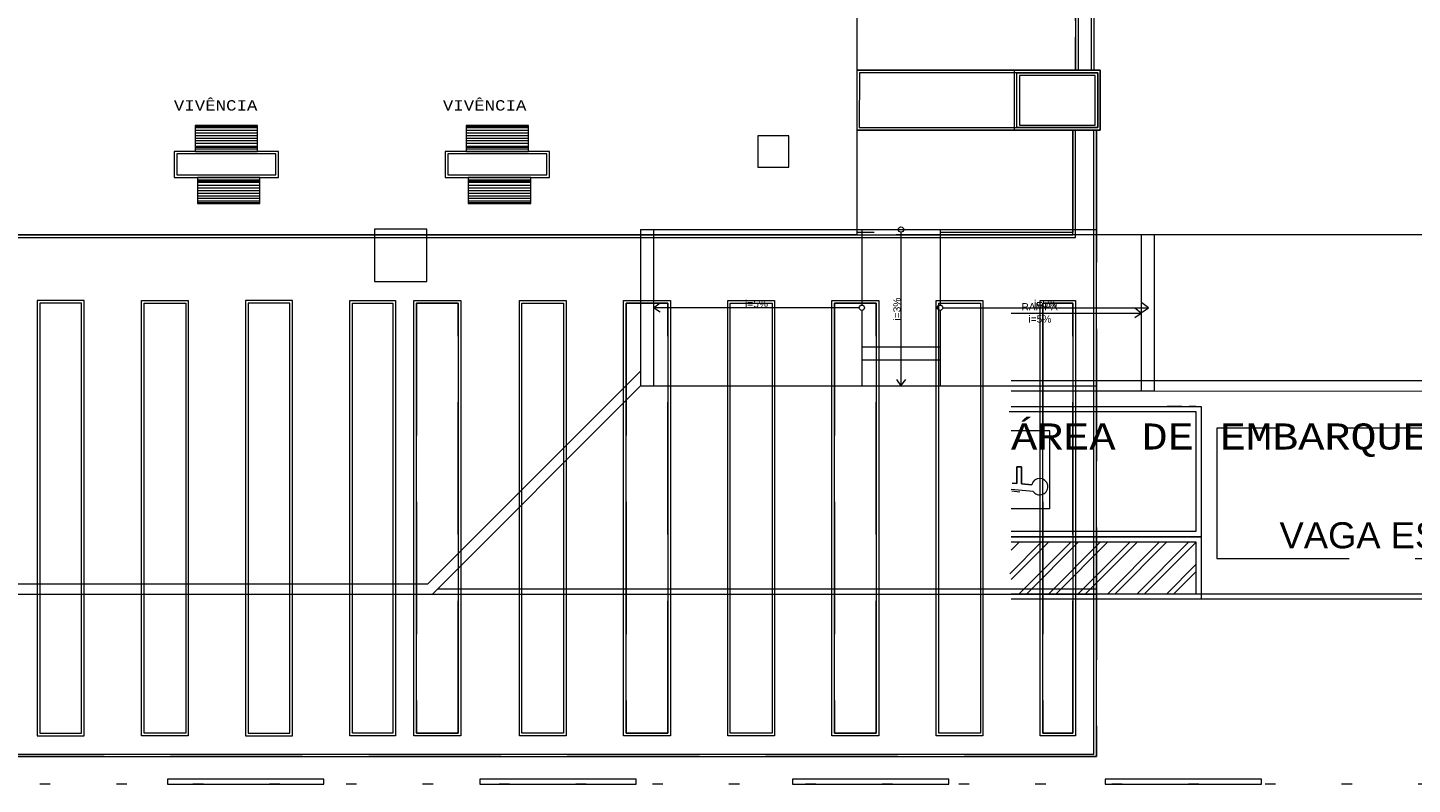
# Model space of a CAD drawing. Header units: feet. Extents: x 8 to 127, y 6 to 90.
# Tile 480 of 538: x 54 to 68, y 40 to 47. Entities that reach past the tile are written whole.
import ezdxf

# ---------------------------------------------------------------- set-up
doc = ezdxf.new("R2010")
doc.units = ezdxf.units.FT
doc.header["$MEASUREMENT"] = 0
doc.linetypes.add('DOT', pattern=[0.635, 0, -0.635])
doc.linetypes.add('HIDDENX2', pattern=[1.905, 1.27, -0.635])
for name, color, linetype in [('0.1', 252, 'Continuous'), ('20', 252, 'Continuous'), ('ALVEANRIA BAIXA', 253, 'Continuous'), ('CALÇADA_CICLOVIA_EXTERNA', 7, 'Continuous'), ('FINA', 7, 'Continuous'), ('MOBILIARIO', 250, 'Continuous'), ('MOBILIÁRIO 01', 250, 'Continuous'), ('NO ESPESSURA', 250, 'Continuous'), ('Projeção', 252, 'HIDDENX2'), ('texto', 7, 'Continuous'), ('TEXTO 03', 7, 'Continuous')]:
    doc.layers.add(name, color=color, linetype=linetype)
for name, color, linetype, lineweight in [('4 acm cobertura preto', 46, 'Continuous', 25), ('4 Telha lateral', 7, 'Continuous', 25), ('DI-Área do detalhe', 7, 'DOT', 0)]:
    doc.layers.add(name, color=color, linetype=linetype, lineweight=lineweight)
doc.styles.add('Arial', font='arial.ttf')
doc.styles.add('CourierNew', font='cour.ttf')

msp = doc.modelspace()

# ---------------------------------------------------------------- linework, layer by layer
at = {"layer": '0.1', "lineweight": 5}
for p, q in [((62.84, 45.4), (62.84, 43.925)), ((60.465, 44.675), (60.527, 44.721)), ((62.44, 44.675), (60.465, 44.675)), ((60.527, 44.633), (60.465, 44.675)), ((63.24, 44.675), (65.215, 44.675)), ((65.145, 44.624), (65.083, 44.67)), ((65.215, 44.675), (65.153, 44.721)), ((65.154, 44.633), (65.215, 44.675)), ((63.899, 44.624), (65.145, 44.624)), ((65.083, 44.582), (65.145, 44.624)), ((62.798, 43.987), (62.84, 43.925)), ((62.84, 43.925), (62.886, 43.987))]:
    msp.add_line(p, q, dxfattribs=at)
for centre in [(62.84, 45.425), (62.465, 44.675), (63.215, 44.675)]:
    msp.add_circle(centre, 0.025, dxfattribs=at)
at = {"layer": '20', "lineweight": 5}
for p, q in [((60.34, 44.066), (58.299, 42.025)), ((60.34, 43.925), (58.34, 41.925)), ((60.34, 43.925), (64.716, 43.925)), ((39.081, 42.025), (58.299, 42.025)), ((64.716, 41.925), (39.081, 41.925))]:
    msp.add_line(p, q, dxfattribs=at)
at = {"layer": '4 acm cobertura preto', "lineweight": 5, "ltscale": 0.3}
for p, q in [((64.515, 53.353), (64.515, 46.953)), ((64.54, 53.353), (64.54, 46.953)), ((64.665, 53.353), (64.665, 46.953)), ((64.69, 53.353), (64.69, 46.953))]:
    msp.add_line(p, q, dxfattribs=at)
at = {"layer": '4 acm cobertura preto', "lineweight": 5}
for p, q in [((62.416, 46.953), (62.415, 46.378)), ((64.753, 46.953), (62.416, 46.953)), ((62.441, 46.928), (62.44, 46.403)), ((64.728, 46.928), (62.441, 46.928)), ((63.928, 46.953), (64.753, 46.953)), ((63.928, 46.378), (63.928, 46.953)), ((63.953, 46.928), (64.728, 46.928)), ((63.953, 46.403), (63.953, 46.928)), ((64.728, 46.403), (64.728, 46.928)), ((64.728, 46.928), (64.728, 46.403)), ((64.753, 46.378), (64.753, 46.953)), ((64.753, 46.953), (64.753, 46.378)), ((62.44, 46.403), (64.728, 46.403)), ((64.728, 46.403), (63.953, 46.403)), ((62.415, 46.378), (64.753, 46.378)), ((64.753, 46.378), (63.928, 46.378)), ((64.489, 45.373), (64.489, 46.378)), ((64.514, 45.348), (64.514, 46.378)), ((64.691, 40.393), (64.691, 46.378)), ((64.716, 40.368), (64.716, 46.378)), ((47.91, 45.373), (64.489, 45.373)), ((47.935, 45.348), (64.514, 45.348)), ((55, 44.743), (54.55, 44.743)), ((54.55, 44.743), (54.55, 40.568)), ((54.975, 44.718), (54.575, 44.718)), ((54.575, 44.718), (54.575, 40.593)), ((54.975, 40.593), (54.975, 44.718)), ((55, 40.568), (55, 44.743)), ((55.55, 40.568), (55.55, 44.743)), ((55.55, 44.743), (56, 44.743)), ((55.575, 40.593), (55.575, 44.718)), ((55.575, 44.718), (55.975, 44.718)), ((55.975, 44.718), (55.975, 40.593)), ((56, 44.743), (56, 40.568)), ((57, 44.743), (56.55, 44.743)), ((56.55, 44.743), (56.55, 40.568)), ((56.975, 44.718), (56.575, 44.718)), ((56.575, 44.718), (56.575, 40.593)), ((56.975, 40.593), (56.975, 44.718)), ((57, 40.568), (57, 44.743)), ((57.55, 40.568), (57.55, 44.743)), ((57.55, 44.743), (57.987, 44.743)), ((57.575, 40.593), (57.575, 44.718)), ((57.575, 44.718), (57.962, 44.718)), ((57.962, 44.718), (57.962, 40.593)), ((57.987, 44.743), (57.987, 40.568)), ((58.164, 40.568), (58.164, 44.743)), ((58.164, 44.743), (58.614, 44.743)), ((58.189, 40.593), (58.189, 44.718)), ((58.189, 44.718), (58.589, 44.718)), ((58.589, 44.718), (58.589, 40.593)), ((58.614, 44.743), (58.614, 40.568)), ((59.177, 40.568), (59.177, 44.743)), ((59.177, 44.743), (59.627, 44.743)), ((59.202, 40.593), (59.202, 44.718)), ((59.202, 44.718), (59.602, 44.718)), ((59.602, 44.718), (59.602, 40.593)), ((59.627, 44.743), (59.627, 40.568)), ((60.177, 40.568), (60.177, 44.743)), ((60.177, 44.743), (60.627, 44.743)), ((60.202, 40.593), (60.202, 44.718)), ((60.202, 44.718), (60.602, 44.718)), ((60.602, 44.718), (60.602, 40.593)), ((60.627, 44.743), (60.627, 40.568)), ((61.177, 40.568), (61.177, 44.743)), ((61.177, 44.743), (61.627, 44.743)), ((61.202, 40.593), (61.202, 44.718)), ((61.202, 44.718), (61.602, 44.718)), ((61.602, 44.718), (61.602, 40.593)), ((61.627, 44.743), (61.627, 40.568)), ((62.177, 40.568), (62.177, 44.743)), ((62.177, 44.743), (62.627, 44.743)), ((62.202, 40.593), (62.202, 44.718)), ((62.202, 44.718), (62.602, 44.718)), ((62.602, 44.718), (62.602, 40.593)), ((62.627, 44.743), (62.627, 40.568)), ((63.177, 40.568), (63.177, 44.743)), ((63.177, 44.743), (63.627, 44.743)), ((63.202, 40.593), (63.202, 44.718)), ((63.202, 44.718), (63.602, 44.718)), ((63.602, 44.718), (63.602, 40.593)), ((63.627, 44.743), (63.627, 40.568)), ((64.177, 40.568), (64.177, 44.743)), ((64.177, 44.743), (64.514, 44.743)), ((64.202, 40.593), (64.202, 44.718)), ((64.202, 44.718), (64.489, 44.718)), ((64.489, 44.718), (64.489, 40.593)), ((64.514, 44.743), (64.514, 40.568)), ((54.55, 40.568), (55, 40.568)), ((54.575, 40.593), (54.975, 40.593)), ((56, 40.568), (55.55, 40.568)), ((55.975, 40.593), (55.575, 40.593)), ((56.55, 40.568), (57, 40.568)), ((56.575, 40.593), (56.975, 40.593)), ((57.987, 40.568), (57.55, 40.568)), ((57.962, 40.593), (57.575, 40.593)), ((58.614, 40.568), (58.164, 40.568)), ((58.589, 40.593), (58.189, 40.593)), ((59.627, 40.568), (59.177, 40.568)), ((59.602, 40.593), (59.202, 40.593)), ((60.627, 40.568), (60.177, 40.568)), ((60.602, 40.593), (60.202, 40.593)), ((61.627, 40.568), (61.177, 40.568)), ((61.602, 40.593), (61.202, 40.593)), ((62.627, 40.568), (62.177, 40.568)), ((62.602, 40.593), (62.202, 40.593)), ((63.627, 40.568), (63.177, 40.568)), ((63.602, 40.593), (63.202, 40.593)), ((64.514, 40.568), (64.177, 40.568)), ((64.489, 40.593), (64.202, 40.593)), ((39.081, 40.368), (64.716, 40.368)), ((39.106, 40.393), (64.691, 40.393))]:
    msp.add_line(p, q, dxfattribs=at)
at = {"layer": '4 Telha lateral', "lineweight": 5}
for p, q in [((62.415, 69.473), (62.415, 45.373)), ((62.415, 45.373), (39.886, 45.373))]:
    msp.add_line(p, q, dxfattribs=at)
at = {"layer": 'ALVEANRIA BAIXA', "lineweight": 5, "ltscale": 0.3}
msp.add_line((63.899, 45.378), (77.459, 45.378), dxfattribs=at)
at = {"layer": 'CALÇADA_CICLOVIA_EXTERNA', "lineweight": 5}
for p, q in [((60.34, 45.425), (60.34, 43.925)), ((60.34, 45.425), (62.815, 45.425)), ((60.465, 45.425), (60.465, 43.925)), ((62.465, 45.425), (62.465, 44.7)), ((65.27, 45.374), (62.795, 45.374)), ((62.865, 45.425), (64.716, 45.425)), ((63.215, 45.425), (63.215, 44.7)), ((65.145, 45.374), (65.145, 43.874)), ((65.27, 45.374), (65.27, 43.874)), ((62.465, 44.65), (62.465, 43.925)), ((63.215, 44.65), (63.215, 43.925)), ((62.465, 44.3), (63.215, 44.3)), ((62.465, 44.175), (63.215, 44.175)), ((60.34, 43.925), (64.716, 43.925)), ((65.27, 43.874), (63.899, 43.874))]:
    msp.add_line(p, q, dxfattribs=at)
at = {"layer": 'DI-Área do detalhe'}
msp.add_lwpolyline([(14.586, 86.69), (77.459, 86.69), (77.459, 40.103), (14.586, 40.103), (14.586, 86.69)], dxfattribs=at)
at = {"layer": 'FINA', "linetype": 'Continuous', "lineweight": 5}
for p, q in [((64.703, 46.903), (63.978, 46.903)), ((63.978, 46.903), (63.978, 46.428)), ((64.703, 46.428), (64.703, 46.903)), ((63.978, 46.428), (64.703, 46.428)), ((61.765, 46.325), (61.465, 46.325)), ((61.465, 46.325), (61.465, 46.025)), ((61.765, 46.025), (61.765, 46.325)), ((61.465, 46.025), (61.765, 46.025)), ((58.288, 45.428), (57.788, 45.428)), ((57.788, 45.428), (57.788, 44.928)), ((58.288, 44.928), (58.288, 45.428)), ((57.788, 44.928), (58.288, 44.928))]:
    msp.add_line(p, q, dxfattribs=at)
at = {"layer": 'MOBILIARIO', "lineweight": 5}
for p, q in [((56.665, 46.425), (56.065, 46.425)), ((56.065, 46.425), (56.065, 46.175)), ((56.665, 46.42), (56.065, 46.42)), ((56.665, 46.415), (56.065, 46.415)), ((56.665, 46.4), (56.065, 46.4)), ((56.665, 46.175), (56.665, 46.425)), ((59.265, 46.425), (58.665, 46.425)), ((58.665, 46.425), (58.665, 46.175)), ((59.265, 46.42), (58.665, 46.42)), ((59.265, 46.415), (58.665, 46.415)), ((59.265, 46.4), (58.665, 46.4)), ((59.265, 46.175), (59.265, 46.425)), ((56.665, 46.375), (56.065, 46.375)), ((56.665, 46.35), (56.065, 46.35)), ((56.665, 46.325), (56.065, 46.325)), ((56.665, 46.3), (56.065, 46.3)), ((56.665, 46.275), (56.065, 46.275)), ((56.665, 46.25), (56.065, 46.25)), ((59.265, 46.375), (58.665, 46.375)), ((59.265, 46.35), (58.665, 46.35)), ((59.265, 46.325), (58.665, 46.325)), ((59.265, 46.3), (58.665, 46.3)), ((59.265, 46.275), (58.665, 46.275)), ((59.265, 46.25), (58.665, 46.25)), ((56.065, 46.225), (56.665, 46.225)), ((56.065, 46.22), (56.665, 46.22)), ((56.065, 46.215), (56.665, 46.215)), ((56.065, 46.2), (56.665, 46.2)), ((56.065, 46.175), (56.665, 46.175)), ((58.665, 46.225), (59.265, 46.225)), ((58.665, 46.22), (59.265, 46.22)), ((58.665, 46.215), (59.265, 46.215)), ((58.665, 46.2), (59.265, 46.2)), ((58.665, 46.175), (59.265, 46.175)), ((56.687, 45.925), (56.087, 45.925)), ((56.087, 45.925), (56.087, 45.675)), ((56.687, 45.9), (56.087, 45.9)), ((56.687, 45.885), (56.087, 45.885)), ((56.687, 45.88), (56.087, 45.88)), ((56.687, 45.875), (56.087, 45.875)), ((56.087, 45.85), (56.687, 45.85)), ((56.687, 45.675), (56.687, 45.925)), ((59.287, 45.925), (58.687, 45.925)), ((58.687, 45.925), (58.687, 45.675)), ((59.287, 45.9), (58.687, 45.9)), ((59.287, 45.885), (58.687, 45.885)), ((59.287, 45.88), (58.687, 45.88)), ((59.287, 45.875), (58.687, 45.875)), ((58.687, 45.85), (59.287, 45.85)), ((59.287, 45.675), (59.287, 45.925)), ((56.087, 45.825), (56.687, 45.825)), ((56.087, 45.8), (56.687, 45.8)), ((56.087, 45.775), (56.687, 45.775)), ((56.087, 45.75), (56.687, 45.75)), ((56.087, 45.725), (56.687, 45.725)), ((58.687, 45.825), (59.287, 45.825)), ((58.687, 45.8), (59.287, 45.8)), ((58.687, 45.775), (59.287, 45.775)), ((58.687, 45.75), (59.287, 45.75)), ((58.687, 45.725), (59.287, 45.725)), ((56.087, 45.7), (56.687, 45.7)), ((56.087, 45.685), (56.687, 45.685)), ((56.087, 45.68), (56.687, 45.68)), ((56.087, 45.675), (56.687, 45.675)), ((58.687, 45.7), (59.287, 45.7)), ((58.687, 45.685), (59.287, 45.685)), ((58.687, 45.68), (59.287, 45.68)), ((58.687, 45.675), (59.287, 45.675))]:
    msp.add_line(p, q, dxfattribs=at)
at = {"layer": 'MOBILIÁRIO 01', "lineweight": 5}
for p, q in [((56.865, 46.175), (55.865, 46.175)), ((55.865, 46.175), (55.865, 45.925)), ((56.84, 46.15), (55.89, 46.15)), ((55.89, 46.15), (55.89, 45.95)), ((56.84, 45.95), (56.84, 46.15)), ((56.865, 45.925), (56.865, 46.175)), ((59.465, 46.175), (58.465, 46.175)), ((58.465, 46.175), (58.465, 45.925)), ((59.44, 46.15), (58.49, 46.15)), ((58.49, 46.15), (58.49, 45.95)), ((59.44, 45.95), (59.44, 46.15)), ((59.465, 45.925), (59.465, 46.175)), ((55.865, 45.925), (56.865, 45.925)), ((55.89, 45.95), (56.84, 45.95)), ((58.465, 45.925), (59.465, 45.925)), ((58.49, 45.95), (59.44, 45.95))]:
    msp.add_line(p, q, dxfattribs=at)
at = {"layer": 'NO ESPESSURA', "lineweight": 5}
for p, q in [((62.415, 45.425), (64.716, 45.425)), ((63.899, 43.978), (71.044, 43.978)), ((63.899, 43.878), (71.006, 43.874)), ((64.716, 41.975), (58.39, 41.975)), ((72.952, 41.928), (63.899, 41.928)), ((73.002, 41.878), (63.899, 41.878)), ((57.299, 40.153), (55.799, 40.153)), ((55.799, 40.153), (55.799, 40.103)), ((57.299, 40.103), (57.299, 40.153)), ((60.299, 40.153), (58.799, 40.153)), ((58.799, 40.153), (58.799, 40.103)), ((60.299, 40.103), (60.299, 40.153)), ((63.299, 40.153), (61.799, 40.153)), ((61.799, 40.153), (61.799, 40.103)), ((63.299, 40.103), (63.299, 40.153)), ((66.299, 40.153), (64.799, 40.153)), ((64.799, 40.153), (64.799, 40.103)), ((66.299, 40.103), (66.299, 40.153)), ((55.799, 40.103), (57.299, 40.103)), ((58.799, 40.103), (60.299, 40.103)), ((61.799, 40.103), (63.299, 40.103)), ((64.799, 40.103), (66.299, 40.103))]:
    msp.add_line(p, q, dxfattribs=at)
at = {"layer": 'Projeção', "lineweight": 5}
for p, q in [((62.415, 69.473), (62.415, 45.373)), ((64.489, 46.378), (64.489, 45.398)), ((64.716, 46.378), (64.716, 40.368)), ((62.415, 45.373), (39.886, 45.373)), ((64.489, 45.398), (62.415, 45.398)), ((54.975, 44.718), (54.575, 44.718)), ((54.575, 44.718), (54.575, 40.593)), ((54.975, 40.593), (54.975, 44.718)), ((55.575, 40.593), (55.575, 44.718)), ((55.575, 44.718), (55.975, 44.718)), ((55.975, 44.718), (55.975, 40.593)), ((56.975, 44.718), (56.575, 44.718)), ((56.575, 44.718), (56.575, 40.593)), ((56.975, 40.593), (56.975, 44.718)), ((57.575, 40.593), (57.575, 44.718)), ((57.575, 44.718), (57.962, 44.718)), ((57.962, 44.718), (57.962, 40.593)), ((58.589, 44.718), (58.189, 44.718)), ((58.189, 44.718), (58.189, 40.593)), ((58.589, 40.593), (58.589, 44.718)), ((59.202, 40.593), (59.202, 44.718)), ((59.202, 44.718), (59.602, 44.718)), ((59.602, 44.718), (59.602, 40.593)), ((60.602, 44.718), (60.202, 44.718)), ((60.202, 44.718), (60.202, 40.593)), ((60.602, 40.593), (60.602, 44.718)), ((61.202, 40.593), (61.202, 44.718)), ((61.202, 44.718), (61.602, 44.718)), ((61.602, 44.718), (61.602, 40.593)), ((62.602, 44.718), (62.202, 44.718)), ((62.202, 44.718), (62.202, 40.593)), ((62.602, 40.593), (62.602, 44.718)), ((63.202, 40.593), (63.202, 44.718)), ((63.202, 44.718), (63.602, 44.718)), ((63.602, 44.718), (63.602, 40.593)), ((64.489, 44.718), (64.202, 44.718)), ((64.202, 44.718), (64.202, 40.593)), ((64.489, 40.593), (64.489, 44.718)), ((65.87, 43.519), (65.87, 42.269)), ((68.37, 43.519), (65.87, 43.519)), ((65.87, 42.269), (68.37, 42.269)), ((54.575, 40.593), (54.975, 40.593)), ((55.975, 40.593), (55.575, 40.593)), ((56.575, 40.593), (56.975, 40.593)), ((57.962, 40.593), (57.575, 40.593)), ((58.189, 40.593), (58.589, 40.593)), ((59.602, 40.593), (59.202, 40.593)), ((60.202, 40.593), (60.602, 40.593)), ((61.602, 40.593), (61.202, 40.593)), ((62.202, 40.593), (62.602, 40.593)), ((63.602, 40.593), (63.202, 40.593)), ((64.202, 40.593), (64.489, 40.593)), ((64.716, 40.368), (39.081, 40.368))]:
    msp.add_line(p, q, dxfattribs=at)
at = {"layer": 'Projeção', "lineweight": 5, "ltscale": 0.25}
for p, q in [((64.515, 46.953), (64.515, 53.353)), ((64.69, 53.353), (64.69, 46.953))]:
    msp.add_line(p, q, dxfattribs=at)
at = {"layer": 'Projeção', "lineweight": 5, "ltscale": 5}
for p, q in [((62.415, 46.953), (63.928, 46.953)), ((63.928, 46.378), (62.415, 46.378))]:
    msp.add_line(p, q, dxfattribs=at)
at = {"layer": 'TEXTO 03', "color": 252, "lineweight": 5}
for p, q in [((63.899, 43.728), (65.72, 43.728)), ((65.537, 43.728), (65.395, 43.728)), ((65.537, 43.728), (65.395, 43.728)), ((65.67, 43.728), (65.607, 43.728)), ((65.67, 43.728), (65.607, 43.728)), ((65.72, 43.728), (65.72, 42.478)), ((63.879, 43.678), (65.67, 43.678)), ((65.67, 43.678), (65.67, 42.528)), ((64.27, 43.494), (63.899, 43.494)), ((64.27, 42.744), (64.27, 43.494)), ((63.951, 43.149), (63.996, 43.149)), ((63.951, 42.989), (63.951, 43.149)), ((63.951, 43.149), (63.951, 42.989)), ((63.996, 43.149), (63.951, 43.149)), ((63.996, 43.149), (63.951, 43.149)), ((63.951, 43.149), (63.951, 42.989)), ((63.996, 43.149), (63.996, 42.985)), ((63.996, 42.985), (63.996, 43.149)), ((63.996, 43.149), (63.996, 42.985)), ((63.899, 42.934), (64.107, 42.916)), ((63.906, 42.993), (63.951, 42.989)), ((63.951, 42.989), (63.906, 42.993)), ((63.951, 42.989), (63.906, 42.993)), ((63.996, 42.985), (64.095, 42.977)), ((64.095, 42.977), (63.996, 42.985)), ((64.095, 42.977), (63.996, 42.985)), ((63.979, 42.907), (63.903, 42.914)), ((64.27, 42.744), (63.899, 42.744)), ((65.67, 42.528), (63.899, 42.528)), ((64.19, 42.428), (63.884, 42.122)), ((65.72, 42.478), (63.899, 42.478)), ((63.899, 42.478), (65.72, 42.478)), ((63.899, 42.478), (65.72, 42.478)), ((63.899, 42.428), (65.67, 42.428)), ((64.26, 42.428), (63.899, 42.066)), ((63.977, 42.428), (63.899, 42.349)), ((64.472, 42.428), (63.972, 41.928)), ((64.543, 42.428), (64.043, 41.928)), ((64.755, 42.428), (64.255, 41.928)), ((64.826, 42.428), (64.326, 41.928)), ((65.038, 42.428), (64.538, 41.928)), ((65.109, 42.428), (64.609, 41.928)), ((65.321, 42.428), (64.821, 41.928)), ((65.392, 42.428), (64.892, 41.928)), ((65.604, 42.428), (65.104, 41.928)), ((65.67, 42.423), (65.175, 41.928)), ((65.67, 42.428), (65.67, 41.928)), ((65.72, 42.478), (65.72, 41.878)), ((65.72, 42.478), (65.72, 41.878)), ((65.67, 42.21), (65.387, 41.928)), ((65.67, 42.14), (65.457, 41.928)), ((65.67, 41.928), (63.899, 41.928)), ((65.72, 41.878), (63.899, 41.878)), ((65.72, 41.878), (63.899, 41.878))]:
    msp.add_line(p, q, dxfattribs=at)
msp.add_arc((64.171, 42.959), 0.0785, 213.54, 167.332, dxfattribs=at)

# ---------------------------------------------------------------- texts
at = {"layer": 'texto', "lineweight": 5, "attachment_point": 7, "line_spacing_factor": 0.9}
for s, insert, char_height, width, style in [('VIVÊNCIA', (55.861, 46.565), 0.1, 1.68054, 'CourierNew'), ('VIVÊNCIA', (58.443, 46.565), 0.1, 1.68054, 'CourierNew'), ('i=5%', (61.343, 44.678), 0.07, 0.44027, 'Arial'), ('RAMPA', (63.996, 44.649), 0.07, 0.69573, 'Arial'), ('i=5%', (64.118, 44.678), 0.07, 0.44027, 'Arial'), ('i=5%', (64.063, 44.531), 0.07, 0.44027, 'Arial'), ('ÁREA DE EMBARQUE/DESEMBARQUE', (63.897, 43.243), 0.25, 14.70474, 'CourierNew'), ('VAGA EST.', (66.473, 42.363), 0.25, 3.68864, 'Arial')]:
    msp.add_mtext(s, dxfattribs=dict(at, insert=insert, char_height=char_height, width=width, style=style))
at = {"layer": 'texto', "lineweight": 5, "insert": (62.837, 44.552), "char_height": 0.07, "width": 0.44027, "attachment_point": 7, "rotation": 90.0002, "line_spacing_factor": 0.9, "style": 'Arial'}
msp.add_mtext('i=3%', dxfattribs=at)

doc.saveas('drawing.dxf')
